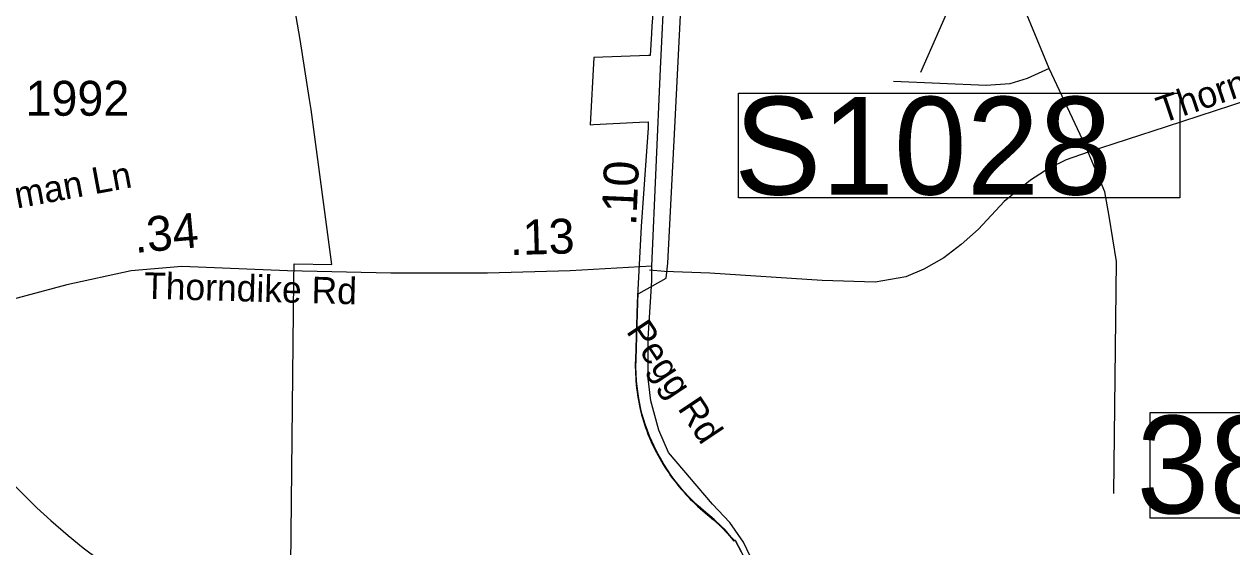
# Model space of a CAD drawing. Extents: x 1662474 to 1856135, y 779280 to 917889.
# Drawn here: x 1710721 to 1715048, y 846297 to 848169 of the extents above; entities that cross this region are included whole.
import ezdxf

# ---------------------------------------------------------------- set-up
doc = ezdxf.new("R2010")
doc.units = 0
for name, color, linetype in [('Exist Boundary Political City Limit New', 7, 'Continuous'), ('Exist Hydrographic Misc Water Feature', 7, 'Continuous'), ('Exist Road Non-System Type 51', 7, 'Continuous'), ('Exist Road Non-System Type 51 Label', 7, 'Continuous'), ('Exist Road Primary Interstate Structure Ovrhead Sign CELL', 7, 'Continuous'), ('Exist Road Primary Interstate Structure Standard Bridge Number Label', 7, 'Continuous'), ('Exist Road Secondary Mileage Hundredths English Label', 7, 'Continuous'), ('Exist Road Secondary Type 51 Attributed', 7, 'Continuous'), ('Exist Road Secondary Type 51 Label', 7, 'Continuous'), ('Exist Road Secondary Type 51 Number Label', 7, 'Continuous'), ('Map Preparation Boundary City Limit Buffer Line', 7, 'Continuous')]:
    doc.layers.add(name, color=color, linetype=linetype)

msp = doc.modelspace()

# ---------------------------------------------------------------- linework, layer by layer
at = {"layer": 'Exist Boundary Political City Limit New'}
msp.add_line((1713262.6, 846319.2), (1713265.2, 846319.4), dxfattribs=at)
for points in [[(1713265.2, 846319.4), (1713262, 846323.5), (1713261.4, 846324.2), (1713256.6, 846330), (1713248.8, 846339.4), (1713239, 846350.4), (1713231.2, 846358.8), (1713218.4, 846371.8), (1713193.5, 846394.8), (1713154.9, 846427.2), (1713136.2, 846443.7), (1713118.6, 846460.4), (1713101.6, 846477.8), (1713085.1, 846495.7), (1713069.4, 846514.1), (1713054.2, 846533.2), (1713039.8, 846552.7), (1713025.9, 846572.8), (1713012.9, 846593.2), (1713000.5, 846614.2), (1712988.9, 846635.6), (1712978, 846657.3), (1712963.1, 846690.6), (1712946.1, 846736.2), (1712935.4, 846770.9), (1712930.8, 846790.8), (1712923.4, 846828.2), (1712919.6, 846853.4), (1712915.5, 846891.3), (1712913.9, 846916.8), (1712913.2, 846942.2), (1712913.4, 846967.6), (1712920.1, 847173.3), (1712921.6, 847204), (1712923.4, 847204.9), (1713021.4, 847259.4), (1713027.4, 847312.9), (1713052.1, 847798.5), (1713107.4, 848886.1)], [(1711838.2, 845818.7), (1711674.6, 846004.6), (1711687, 847252.1), (1711688.2, 847310.8), (1711823.9, 847308.6), (1711821.5, 847326.2), (1711750.1, 847863.9), (1711743.9, 847898.9), (1711710.5, 848114.2), (1711624.5, 848611.1)], [(1712973.1, 848205.1), (1712970.6, 848163.5), (1712969, 848135.4), (1712964.5, 848056.4), (1712958.2, 848056.3), (1712762, 848049.4), (1712749.5, 847809.1), (1712760.6, 847809.7), (1712925.9, 847818.2), (1712957.4, 847819.9), (1712957.1, 847797.7), (1712943.8, 847612.4), (1712931.6, 847444.6), (1712917.8, 847172.6), (1712911.1, 846966.9), (1712910.9, 846954.2), (1712910.9, 846941.5), (1712911.1, 846928.8), (1712911.6, 846916.1), (1712912.4, 846903.4), (1712913.2, 846890.7), (1712914.4, 846878), (1712915.6, 846865.4), (1712917.2, 846852.7), (1712919.1, 846840.1), (1712921.1, 846827.5)], [(1712921.1, 846827.5), (1712923.2, 846815), (1712925.8, 846802.6), (1712928.4, 846790.1), (1712933.1, 846770.2), (1712936.4, 846758.7), (1712940, 846747.1), (1712943.8, 846735.5), (1712947.8, 846724), (1712951.9, 846712.6), (1712956.2, 846701.2), (1712960.9, 846689.9), (1712965.6, 846678.8), (1712970.5, 846667.7), (1712975.6, 846656.7), (1712981, 846645.7), (1712986.6, 846634.9), (1712992.2, 846624.2), (1712998.1, 846613.5), (1713004.2, 846603.1), (1713010.5, 846592.6), (1713017, 846582.3), (1713023.6, 846572.1), (1713030.4, 846562.1), (1713037.4, 846552), (1713044.6, 846542.2), (1713051.9, 846532.6), (1713059.4, 846522.9), (1713060.8, 846521.2), (1713067, 846513.4), (1713074.9, 846504.2), (1713082.9, 846495), (1713091, 846485.9), (1713093.5, 846483.2), (1713099.2, 846477.1), (1713107.8, 846468.4), (1713116.4, 846459.7), (1713125.1, 846451.2), (1713134, 846443), (1713143, 846434.9), (1713152.6, 846426.6), (1713191.4, 846394.1), (1713191.9, 846393.7), (1713193.1, 846392.6), (1713193.6, 846392.1), (1713194.1, 846391.7), (1713194.8, 846391.1), (1713195.4, 846390.6), (1713195.9, 846390.1), (1713196.4, 846389.7), (1713197, 846389.1), (1713197.6, 846388.6), (1713198.1, 846388.1), (1713198.6, 846387.6), (1713199.1, 846387.1), (1713199.6, 846386.7), (1713200.4, 846386.1), (1713201.4, 846385.2), (1713201.9, 846384.7), (1713202.4, 846384.3), (1713203.4, 846383.4), (1713203.9, 846382.9), (1713204.8, 846382), (1713205.6, 846381.2), (1713206.1, 846380.8), (1713206.6, 846380.2), (1713207.1, 846379.8), (1713207.6, 846379.4), (1713208.6, 846378.4), (1713209.1, 846377.9), (1713210, 846377.1), (1713210.9, 846376.3), (1713211.6, 846375.4), (1713212.1, 846375), (1713212.6, 846374.6), (1713213.4, 846373.8), (1713213.9, 846373.4), (1713214.8, 846372.5), (1713215.8, 846371.5), (1713216.2, 846371.1), (1713217.1, 846370.2), (1713217.9, 846369.4), (1713218.4, 846368.9), (1713219.1, 846368.1), (1713219.6, 846367.7), (1713220.1, 846367.1), (1713220.6, 846366.6), (1713221.1, 846366.2), (1713221.9, 846365.4), (1713222.4, 846364.9), (1713223.1, 846364.1), (1713223.6, 846363.6), (1713224.1, 846363.1), (1713224.6, 846362.6), (1713225.1, 846362.1), (1713225.9, 846361.2), (1713226.4, 846360.9), (1713226.8, 846360.4), (1713227.4, 846359.8), (1713227.8, 846359.2)], [(1713227.8, 846359.2), (1713228.6, 846358.4), (1713229.4, 846357.6), (1713229.9, 846357.1), (1713230.6, 846356.3), (1713231.1, 846355.9), (1713231.5, 846355.4), (1713232.1, 846354.8), (1713232.5, 846354.3), (1713233.4, 846353.4), (1713233.8, 846352.9), (1713234.4, 846352.4), (1713234.8, 846351.9), (1713235.6, 846351), (1713236.1, 846350.4), (1713236.6, 846349.9), (1713237.1, 846349.4), (1713237.6, 846348.8), (1713238.6, 846347.7), (1713239.1, 846347), (1713239.6, 846346.5), (1713240.1, 846346), (1713240.6, 846345.4), (1713241.4, 846344.4), (1713242.1, 846343.8), (1713242.6, 846343.2), (1713243.2, 846342.4), (1713243.8, 846341.9), (1713244.1, 846341.4), (1713244.6, 846340.9), (1713245, 846340.4), (1713245.8, 846339.6), (1713246.1, 846339), (1713246.9, 846338.4), (1713247.4, 846337.8), (1713247.8, 846337.2), (1713248.5, 846336.4), (1713249.2, 846335.4), (1713250.1, 846334.6), (1713250.9, 846333.6), (1713251.6, 846332.7), (1713252.4, 846331.8), (1713253.1, 846330.9), (1713253.9, 846329.9), (1713254.8, 846328.9), (1713255.2, 846328.4), (1713255.6, 846327.9), (1713256.4, 846326.9), (1713257.1, 846326.1), (1713257.6, 846325.5), (1713258.1, 846324.9), (1713258.9, 846323.9), (1713259.6, 846323), (1713260.4, 846322.2), (1713261.1, 846321.1), (1713261.9, 846320.2), (1713262.6, 846319.2)], [(1713265.2, 846319.4), (1713269.6, 846319.3), (1713270.1, 846318.7), (1713291.1, 846278.4), (1713297.9, 846263.9), (1713321.9, 846211.5), (1713348.1, 846141.2), (1713360.6, 846096.2), (1713372.1, 846054.5), (1713384.4, 845945.9), (1713394.1, 845840.4), (1713400.5, 845727.1), (1713396.2, 845486.5), (1713396.2, 845485.9), (1713381.8, 845078.1), (1713381.6, 845077.4), (1713377.2, 844999.4), (1713373.6, 844935.2), (1713366.4, 844858.6), (1713351.4, 844755.6), (1713348.6, 844741.7)], [(1713348.6, 844741.7), (1713351.4, 844755.6), (1713366.4, 844858.6), (1713373.6, 844935.2), (1713377.2, 844999.4), (1713381.6, 845077.4), (1713381.8, 845078.1), (1713396.2, 845485.9), (1713396.2, 845486.5), (1713400.5, 845727.1), (1713394.1, 845840.4), (1713384.4, 845945.9), (1713372.1, 846054.5), (1713360.6, 846096.2), (1713348.1, 846141.2), (1713321.9, 846211.5), (1713297.9, 846263.9), (1713291.1, 846278.4), (1713270.1, 846318.7), (1713269.6, 846319.3), (1713265.2, 846319.4)]]:
    msp.add_lwpolyline(points, dxfattribs=at)
at = {"layer": 'Exist Hydrographic Misc Water Feature'}
msp.add_lwpolyline([(1710681.4, 846522.9), (1710767, 846436.5), (1710817, 846392), (1710878.6, 846337.5), (1710932.5, 846293.7), (1711050.1, 846206.8), (1711098, 846180.3), (1711144.1, 846160.5), (1711188, 846146.6), (1711224.1, 846136), (1711263.8, 846122), (1711301.9, 846105.6), (1711339.9, 846089.3), (1711377.8, 846067.1), (1711485.6, 845995.2), (1711513.4, 845975), (1711595.2, 845908.5), (1711629.1, 845865.9), (1711636.7, 845850.1)], dxfattribs=at)
at = {"layer": 'Exist Road Non-System Type 51'}
for points in [[(1714393.4, 848010.6), (1714256.6, 848343.9), (1714211.5, 848419), (1714172.1, 848473.9), (1714132.5, 848517.2), (1714091, 848548.9), (1714032, 848588.5), (1713962.9, 848627.6), (1713893.9, 848659.7), (1713763.2, 848694.9), (1713048, 848874.4)], [(1716135.9, 848132.6), (1716002.9, 848132.4), (1715888.1, 848119.2), (1715773.6, 848102.2), (1715684.1, 848081.7), (1715331.1, 847971.2), (1715046.1, 847878), (1714813.1, 847801.7), (1714533, 847710.4)], [(1714393.4, 848010.6), (1714315.1, 847974.9), (1714252.8, 847954.9), (1714167.4, 847948.9), (1713836.1, 847963.6)], [(1714533, 847710.4), (1714514.1, 847754.2), (1714393.4, 848010.6)], [(1714533, 847710.4), (1714454.9, 847683), (1714392.9, 847653.1), (1714326.5, 847610.4), (1714232.5, 847533.4), (1714140.4, 847434.8), (1714078.4, 847379.4), (1714016.5, 847332.4), (1713943.9, 847291.9), (1713879.5, 847263.6), (1713770.6, 847244.8), (1713580, 847251), (1713177.9, 847276.8), (1713014.9, 847283), (1712962.1, 847287.5)], [(1714624.6, 846488), (1714634.1, 847318.8), (1714608.6, 847482), (1714592.4, 847568.9), (1714533, 847710.4)]]:
    msp.add_lwpolyline(points, dxfattribs=at)
at = {"layer": 'Exist Road Primary Interstate Structure Ovrhead Sign CELL'}
msp.add_line((1714860.5, 850107.6), (1713932.7, 847995.5), dxfattribs=at)
msp.add_lwpolyline([(1713280.9, 847921.4), (1714861, 847921.4), (1714861, 847547.2), (1713280.9, 847547.2)], close=True, dxfattribs=at)
at = {"layer": 'Exist Road Primary Interstate Structure Standard Bridge Number Label'}
msp.add_lwpolyline([(1715620.3, 846776.9), (1714753.8, 846776.9), (1714753.8, 846401.3), (1715620.3, 846401.3)], close=True, dxfattribs=at)
at = {"layer": 'Exist Road Secondary Type 51 Attributed'}
for points in [[(1712970.1, 847302.4), (1713001.4, 848009), (1713017, 848328), (1713048.2, 848860.4)], [(1712970.1, 847302.4), (1712677.3, 847285.4), (1712380.9, 847277.2), (1712035.2, 847277.2), (1711664.8, 847285.4), (1711286.2, 847301.8), (1711105.1, 847285.4), (1710874.7, 847236), (1710499.5, 847134.7), (1710495, 847133.5)], [(1713277.9, 843948.6), (1713276, 844022.6), (1713273.9, 844189.3), (1713347.6, 844636.5), (1713378.2, 844792.9), (1713395.7, 844936.8), (1713406.7, 845145.2), (1713411.6, 845341.8), (1713418.2, 845583.7), (1713410.3, 845793.9), (1713401.8, 845928), (1713387.4, 846092.3), (1713333.5, 846240.8), (1713298.6, 846314.1), (1713249.7, 846383.9), (1713186.8, 846450.3), (1713029.6, 846635.3), (1712994.7, 846715.5), (1712966.8, 846820.3), (1712956.3, 846900.5), (1712956.3, 847043.7), (1712970.3, 847249.6), (1712970.1, 847302.4)]]:
    msp.add_lwpolyline(points, dxfattribs=at)
at = {"layer": 'Map Preparation Boundary City Limit Buffer Line'}
msp.add_line((1713262.6, 846319.2), (1713265.2, 846319.4), dxfattribs=at)
for points in [[(1713265.2, 846319.4), (1713262, 846323.5), (1713261.4, 846324.2), (1713256.6, 846330), (1713248.8, 846339.4), (1713239, 846350.4), (1713231.2, 846358.8), (1713218.4, 846371.8), (1713193.5, 846394.8), (1713154.9, 846427.2), (1713136.2, 846443.7), (1713118.6, 846460.4), (1713101.6, 846477.8), (1713085.1, 846495.7), (1713069.4, 846514.1), (1713054.2, 846533.2), (1713039.8, 846552.7), (1713025.9, 846572.8), (1713012.9, 846593.2), (1713000.5, 846614.2), (1712988.9, 846635.6), (1712978, 846657.3), (1712963.1, 846690.6), (1712946.1, 846736.2), (1712935.4, 846770.9), (1712930.8, 846790.8), (1712923.4, 846828.2), (1712919.6, 846853.4), (1712915.5, 846891.3), (1712913.9, 846916.8), (1712913.2, 846942.2), (1712913.4, 846967.6), (1712920.1, 847173.3), (1712921.6, 847204), (1712923.4, 847204.9), (1713021.4, 847259.4), (1713027.4, 847312.9), (1713052.1, 847798.5), (1713107.4, 848886.1)], [(1711838.2, 845818.7), (1711674.6, 846004.6), (1711687, 847252.1), (1711688.2, 847310.8), (1711823.9, 847308.6), (1711821.5, 847326.2), (1711750.1, 847863.9), (1711743.9, 847898.9), (1711710.5, 848114.2), (1711624.5, 848611.1)], [(1712973.1, 848205.1), (1712970.6, 848163.5), (1712969, 848135.4), (1712964.5, 848056.4), (1712958.2, 848056.3), (1712762, 848049.4), (1712749.5, 847809.1), (1712760.6, 847809.7), (1712925.9, 847818.2), (1712957.4, 847819.9), (1712957.1, 847797.7), (1712943.8, 847612.4), (1712931.6, 847444.6), (1712917.8, 847172.6), (1712911.1, 846966.9), (1712910.9, 846954.2), (1712910.9, 846941.5), (1712911.1, 846928.8), (1712911.6, 846916.1), (1712912.4, 846903.4), (1712913.2, 846890.7), (1712914.4, 846878), (1712915.6, 846865.4), (1712917.2, 846852.7), (1712919.1, 846840.1), (1712921.1, 846827.5)], [(1712921.1, 846827.5), (1712923.2, 846815), (1712925.8, 846802.6), (1712928.4, 846790.1), (1712933.1, 846770.2), (1712936.4, 846758.7), (1712940, 846747.1), (1712943.8, 846735.5), (1712947.8, 846724), (1712951.9, 846712.6), (1712956.2, 846701.2), (1712960.9, 846689.9), (1712965.6, 846678.8), (1712970.5, 846667.7), (1712975.6, 846656.7), (1712981, 846645.7), (1712986.6, 846634.9), (1712992.2, 846624.2), (1712998.1, 846613.5), (1713004.2, 846603.1), (1713010.5, 846592.6), (1713017, 846582.3), (1713023.6, 846572.1), (1713030.4, 846562.1), (1713037.4, 846552), (1713044.6, 846542.2), (1713051.9, 846532.6), (1713059.4, 846522.9), (1713060.8, 846521.2), (1713067, 846513.4), (1713074.9, 846504.2), (1713082.9, 846495), (1713091, 846485.9), (1713093.5, 846483.2), (1713099.2, 846477.1), (1713107.8, 846468.4), (1713116.4, 846459.7), (1713125.1, 846451.2), (1713134, 846443), (1713143, 846434.9), (1713152.6, 846426.6), (1713191.4, 846394.1), (1713191.9, 846393.7), (1713193.1, 846392.6), (1713193.6, 846392.1), (1713194.1, 846391.7), (1713194.8, 846391.1), (1713195.4, 846390.6), (1713195.9, 846390.1), (1713196.4, 846389.7), (1713197, 846389.1), (1713197.6, 846388.6), (1713198.1, 846388.1), (1713198.6, 846387.6), (1713199.1, 846387.1), (1713199.6, 846386.7), (1713200.4, 846386.1), (1713201.4, 846385.2), (1713201.9, 846384.7), (1713202.4, 846384.3), (1713203.4, 846383.4), (1713203.9, 846382.9), (1713204.8, 846382), (1713205.6, 846381.2), (1713206.1, 846380.8), (1713206.6, 846380.2), (1713207.1, 846379.8), (1713207.6, 846379.4), (1713208.6, 846378.4), (1713209.1, 846377.9), (1713210, 846377.1), (1713210.9, 846376.3), (1713211.6, 846375.4), (1713212.1, 846375), (1713212.6, 846374.6), (1713213.4, 846373.8), (1713213.9, 846373.4), (1713214.8, 846372.5), (1713215.8, 846371.5), (1713216.2, 846371.1), (1713217.1, 846370.2), (1713217.9, 846369.4), (1713218.4, 846368.9), (1713219.1, 846368.1), (1713219.6, 846367.7), (1713220.1, 846367.1), (1713220.6, 846366.6), (1713221.1, 846366.2), (1713221.9, 846365.4), (1713222.4, 846364.9), (1713223.1, 846364.1), (1713223.6, 846363.6), (1713224.1, 846363.1), (1713224.6, 846362.6), (1713225.1, 846362.1), (1713225.9, 846361.2), (1713226.4, 846360.9), (1713226.8, 846360.4), (1713227.4, 846359.8), (1713227.8, 846359.2)], [(1713227.8, 846359.2), (1713228.6, 846358.4), (1713229.4, 846357.6), (1713229.9, 846357.1), (1713230.6, 846356.3), (1713231.1, 846355.9), (1713231.5, 846355.4), (1713232.1, 846354.8), (1713232.5, 846354.3), (1713233.4, 846353.4), (1713233.8, 846352.9), (1713234.4, 846352.4), (1713234.8, 846351.9), (1713235.6, 846351), (1713236.1, 846350.4), (1713236.6, 846349.9), (1713237.1, 846349.4), (1713237.6, 846348.8), (1713238.6, 846347.7), (1713239.1, 846347), (1713239.6, 846346.5), (1713240.1, 846346), (1713240.6, 846345.4), (1713241.4, 846344.4), (1713242.1, 846343.8), (1713242.6, 846343.2), (1713243.2, 846342.4), (1713243.8, 846341.9), (1713244.1, 846341.4), (1713244.6, 846340.9), (1713245, 846340.4), (1713245.8, 846339.6), (1713246.1, 846339), (1713246.9, 846338.4), (1713247.4, 846337.8), (1713247.8, 846337.2), (1713248.5, 846336.4), (1713249.2, 846335.4), (1713250.1, 846334.6), (1713250.9, 846333.6), (1713251.6, 846332.7), (1713252.4, 846331.8), (1713253.1, 846330.9), (1713253.9, 846329.9), (1713254.8, 846328.9), (1713255.2, 846328.4), (1713255.6, 846327.9), (1713256.4, 846326.9), (1713257.1, 846326.1), (1713257.6, 846325.5), (1713258.1, 846324.9), (1713258.9, 846323.9), (1713259.6, 846323), (1713260.4, 846322.2), (1713261.1, 846321.1), (1713261.9, 846320.2), (1713262.6, 846319.2)], [(1713265.2, 846319.4), (1713269.6, 846319.3), (1713270.1, 846318.7), (1713291.1, 846278.4), (1713297.9, 846263.9), (1713321.9, 846211.5), (1713348.1, 846141.2), (1713360.6, 846096.2), (1713372.1, 846054.5), (1713384.4, 845945.9), (1713394.1, 845840.4), (1713400.5, 845727.1), (1713396.2, 845486.5), (1713396.2, 845485.9), (1713381.8, 845078.1), (1713381.6, 845077.4), (1713377.2, 844999.4), (1713373.6, 844935.2), (1713366.4, 844858.6), (1713351.4, 844755.6), (1713348.6, 844741.7)], [(1713348.6, 844741.7), (1713351.4, 844755.6), (1713366.4, 844858.6), (1713373.6, 844935.2), (1713377.2, 844999.4), (1713381.6, 845077.4), (1713381.8, 845078.1), (1713396.2, 845485.9), (1713396.2, 845486.5), (1713400.5, 845727.1), (1713394.1, 845840.4), (1713384.4, 845945.9), (1713372.1, 846054.5), (1713360.6, 846096.2), (1713348.1, 846141.2), (1713321.9, 846211.5), (1713297.9, 846263.9), (1713291.1, 846278.4), (1713270.1, 846318.7), (1713269.6, 846319.3), (1713265.2, 846319.4)]]:
    msp.add_lwpolyline(points, dxfattribs=at)

# ---------------------------------------------------------------- texts
at = {"layer": 'Exist Road Non-System Type 51 Label'}
for s, rotation, p in [('Thorndike Rd', 18.7491, (1714798.2, 847813.3)), ('Yeoman Ln', 10.4464, (1710473.2, 847467.6))]:
    msp.add_text(s, height=95, rotation=rotation, dxfattribs=at).set_placement(p)
at = {"layer": 'Exist Road Primary Interstate Structure Ovrhead Sign CELL'}
msp.add_text('S1028', height=350, dxfattribs=at).set_placement((1713264.9, 847558.8))
at = {"layer": 'Exist Road Primary Interstate Structure Standard Bridge Number Label'}
msp.add_text('384', height=350, dxfattribs=at).set_placement((1714706.4, 846416.8))
at = {"layer": 'Exist Road Secondary Mileage Hundredths English Label'}
for s, rotation, p in [('.10', 87.4628, (1712913.9, 847445.4)), ('.34', 5.1909, (1711119, 847349.4)), ('.13', 1.5901, (1712462.4, 847342))]:
    msp.add_text(s, height=125, rotation=rotation, dxfattribs=at).set_placement(p)
at = {"layer": 'Exist Road Secondary Type 51 Label'}
for s, rotation, p in [('Thorndike Rd', 358.4961, (1711150, 847185.6)), ('Pegg Rd', 303.7181, (1712876, 847069.1))]:
    msp.add_text(s, height=95, rotation=rotation, dxfattribs=at).set_placement(p)
at = {"layer": 'Exist Road Secondary Type 51 Number Label'}
msp.add_text('1992', height=125, dxfattribs=at).set_placement((1710726.3, 847841.2))

doc.saveas('drawing.dxf')
